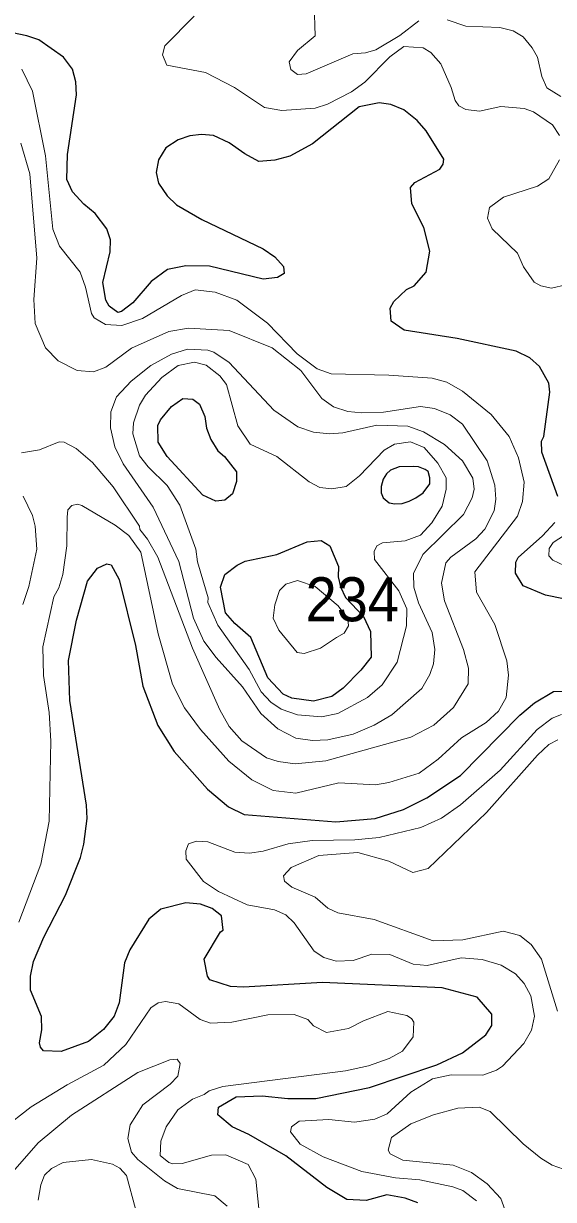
# Model space of a CAD drawing. Extents: x 673.6 to 698.9, y 7012 to 7040.1.
# Drawn here: x 680.255 to 681.217, y 7030.005 to 7032.142 of the extents above; entities that cross this region are included whole.
import ezdxf

# ---------------------------------------------------------------- set-up
doc = ezdxf.new("R2010")
doc.units = 0
doc.header["$LTSCALE"] = 0.032
doc.layers.add('1', color=7, linetype='Continuous', lineweight=25)
doc.layers.add('2', color=7, linetype='Continuous', lineweight=13)
doc.layers.add('21', color=7, linetype='Continuous')

msp = doc.modelspace()

# ---------------------------------------------------------------- linework, layer by layer
at = {"layer": '1'}
for points in [[(680.516, 7031.6953), (680.4862, 7031.673), (680.4531, 7031.6343), (680.4327, 7031.6188), (680.4258, 7031.6171), (680.4099, 7031.6282), (680.4039, 7031.6396), (680.3988, 7031.6715), (680.4119, 7031.7271), (680.4126, 7031.7488), (680.4061, 7031.7689), (680.3847, 7031.797), (680.364, 7031.8136), (680.3435, 7031.8364), (680.3331, 7031.8589), (680.3346, 7031.9041), (680.3511, 7032.0126), (680.3494, 7032.036), (680.3436, 7032.059), (680.3269, 7032.0806), (680.2821, 7032.1124), (680.2604, 7032.1199), (680.1733, 7032.138)], [(681.2253, 7031.2828), (681.1966, 7031.363), (681.1959, 7031.3831), (681.1999, 7031.3918), (681.2106, 7031.4722), (681.2091, 7031.4887), (681.1922, 7031.5186), (681.1745, 7031.5347), (681.1498, 7031.547), (681.0423, 7031.5699), (680.9459, 7031.5847), (680.9224, 7031.6014), (680.9206, 7031.6248), (680.9275, 7031.6367), (680.9503, 7031.6589), (680.9644, 7031.6657), (680.9864, 7031.6904), (680.9928, 7031.7282), (680.9822, 7031.7714), (680.96, 7031.8145), (680.9576, 7031.8442), (680.9653, 7031.8529), (681.0109, 7031.8774), (681.0172, 7031.8863), (681.0181, 7031.8955), (680.9863, 7031.9472), (680.9696, 7031.9656), (680.9453, 7031.9853), (680.9218, 7031.9948), (680.9009, 7031.998), (680.8643, 7031.9908), (680.7797, 7031.9232), (680.7382, 7031.9008), (680.7112, 7031.8939), (680.6823, 7031.8916), (680.6565, 7031.9053), (680.6285, 7031.9252), (680.6, 7031.9383), (680.5779, 7031.9406), (680.5566, 7031.9382), (680.5353, 7031.9308), (680.5131, 7031.916), (680.4999, 7031.8946), (680.4957, 7031.8716), (680.4999, 7031.852), (680.5157, 7031.8287), (680.5325, 7031.8127), (680.5787, 7031.7858), (680.6901, 7031.7325), (680.711, 7031.7179), (680.7268, 7031.7005), (680.7283, 7031.6879)], [(680.7283, 7031.6879), (680.7162, 7031.6806), (680.6897, 7031.6778), (680.5926, 7031.7009), (680.5496, 7031.7015), (680.516, 7031.6953)], [(681.2686, 7031.0901), (681.2032, 7031.1037), (681.1622, 7031.1202), (681.1483, 7031.1433), (681.1491, 7031.1633), (681.1531, 7031.172), (681.1978, 7031.2112), (681.2197, 7031.2356)], [(680.9712, 7029.9992), (680.9481, 7030.0078), (680.9144, 7030.0136), (680.877, 7030.0039), (680.8422, 7030.0056), (680.8056, 7030.0274), (680.7311, 7030.0849), (680.6641, 7030.1233), (680.6335, 7030.1372), (680.6076, 7030.1592), (680.6087, 7030.1734), (680.6407, 7030.1919), (680.6884, 7030.1936), (680.7348, 7030.1887), (680.7854, 7030.1887), (680.8833, 7030.2091), (681.0053, 7030.2499), (681.0524, 7030.272), (681.0944, 7030.3045), (681.1052, 7030.3215), (681.1054, 7030.3423), (681.0791, 7030.373), (681.0151, 7030.39), (680.798, 7030.3998), (680.6542, 7030.3909), (680.6309, 7030.3924), (680.5932, 7030.4047), (680.589, 7030.4112), (680.583, 7030.4418), (680.6126, 7030.4919), (680.617, 7030.495), (680.6142, 7030.5207), (680.5975, 7030.5342), (680.5762, 7030.542), (680.5496, 7030.5446), (680.5043, 7030.5331), (680.4823, 7030.5146), (680.4478, 7030.4592), (680.438, 7030.4353), (680.4283, 7030.363), (680.4194, 7030.3386), (680.3996, 7030.3145), (680.3725, 7030.2923), (680.3231, 7030.2742), (680.2907, 7030.2755), (680.2853, 7030.2819), (680.2838, 7030.2903), (680.2878, 7030.3136), (680.287, 7030.3378), (680.2673, 7030.386), (680.2673, 7030.4109), (680.2724, 7030.4381), (680.2915, 7030.482), (680.331, 7030.5581), (680.3581, 7030.6266), (680.3643, 7030.6509), (680.3699, 7030.6977), (680.3691, 7030.7216), (680.3388, 7030.9122), (680.3364, 7030.9845), (680.351, 7031.0577), (680.3709, 7031.1287), (680.3887, 7031.1523), (680.4058, 7031.1606)], [(680.4058, 7031.1606), (680.4137, 7031.1587), (680.4283, 7031.1321), (680.458, 7031.0117), (680.4715, 7030.938), (680.4987, 7030.8666)], [(680.4987, 7030.8666), (680.5281, 7030.8195), (680.5888, 7030.7507), (680.6271, 7030.7186), (680.6555, 7030.7047), (680.8221, 7030.6917), (680.8933, 7030.6978), (680.9448, 7030.714), (680.9875, 7030.7353), (681.0484, 7030.776), (681.1561, 7030.8852), (681.1832, 7030.9075), (681.2172, 7030.9283), (681.2638, 7030.9294)]]:
    msp.add_lwpolyline(points, dxfattribs=at)
for points in [[(680.5746, 7031.4507), (680.5839, 7031.4279), (680.5869, 7031.4069), (680.5949, 7031.386), (680.6078, 7031.3654), (680.6197, 7031.3556), (680.6418, 7031.3276), (680.6418, 7031.3097), (680.6342, 7031.2876), (680.6202, 7031.2759), (680.6039, 7031.2744), (680.5806, 7031.2848), (680.5157, 7031.3553), (680.499, 7031.3814), (680.4984, 7031.4117), (680.5032, 7031.4221), (680.5237, 7031.4459), (680.5443, 7031.4605), (680.562, 7031.4597)], [(680.9139, 7031.3239), (680.9083, 7031.3142), (680.9042, 7031.3007), (680.9042, 7031.2891), (680.9083, 7031.2803), (680.915, 7031.2739), (680.9191, 7031.2711), (680.9291, 7031.2692), (680.9423, 7031.27), (680.955, 7031.2739), (680.9674, 7031.2803), (680.9804, 7031.2894), (680.9928, 7031.3059), (680.9931, 7031.3167), (680.9898, 7031.328), (680.9846, 7031.3319), (680.9721, 7031.3366), (680.9633, 7031.3371), (680.9371, 7031.3366), (680.9213, 7031.3308)], [(680.8722, 7031.0648), (680.8853, 7031.0374), (680.8864, 7030.9908), (680.8676, 7030.9669), (680.8354, 7030.9343), (680.8149, 7030.9195), (680.7815, 7030.9111), (680.7422, 7030.916), (680.7266, 7030.9237), (680.6982, 7030.9535), (680.6676, 7031.0265), (680.6382, 7031.0521), (680.6215, 7031.0714), (680.6125, 7031.118), (680.6204, 7031.1407), (680.6425, 7031.1581), (680.657, 7031.1651), (680.7147, 7031.1774), (680.7702, 7031.2002), (680.7953, 7031.2027), (680.8114, 7031.1933), (680.8268, 7031.1554), (680.8261, 7031.137), (680.8304, 7031.1186), (680.8393, 7031.0993)]]:
    msp.add_lwpolyline(points, close=True, dxfattribs=at)
at = {"layer": '2'}
for points in [[(680.9727, 7032.147), (680.9384, 7032.1203), (680.8948, 7032.0942), (680.8758, 7032.0886), (680.8529, 7032.087), (680.768, 7032.0503), (680.7523, 7032.0493), (680.7405, 7032.0585), (680.7374, 7032.0721), (680.7522, 7032.0927), (680.7842, 7032.1194), (680.7826, 7032.1768)], [(680.5646, 7032.1553), (680.5113, 7032.1014), (680.5073, 7032.085), (680.5147, 7032.0662), (680.5852, 7032.0529), (680.6377, 7032.0258), (680.6923, 7031.9895), (680.7236, 7031.9838), (680.7846, 7031.9883), (680.8069, 7031.9953), (680.8507, 7032.0179), (680.8745, 7032.0352), (680.9203, 7032.0817), (680.9456, 7032.1004), (680.9806, 7032.0976), (680.9946, 7032.0894), (681.0126, 7032.0688), (681.0318, 7032.0255)], [(681.2308, 7032.0096), (681.2051, 7032.0254), (681.196, 7032.0455), (681.1882, 7032.0806), (681.1788, 7032.0981), (681.1625, 7032.1178), (681.1442, 7032.1288), (681.1202, 7032.1347), (681.0582, 7032.137), (681.0245, 7032.1484)], [(680.2459, 7030.5092), (680.2862, 7030.6147), (680.3009, 7030.6929), (680.3042, 7030.8382), (680.3009, 7030.8904), (680.291, 7030.9576), (680.2895, 7031.0096), (680.3098, 7031.1001), (680.3186, 7031.117), (680.3258, 7031.1411), (680.333, 7031.1928), (680.3338, 7031.2451), (680.3352, 7031.2584), (680.3424, 7031.2662), (680.3527, 7031.2687), (680.3608, 7031.2661), (680.4213, 7031.2307), (680.4461, 7031.212), (680.4676, 7031.1817), (680.4995, 7031.0331), (680.5252, 7030.9418), (680.5468, 7030.8989), (680.576, 7030.8595), (680.6275, 7030.8015), (680.6692, 7030.7677), (680.7081, 7030.7486), (680.7492, 7030.7434), (680.8277, 7030.7622), (680.8938, 7030.759), (680.9184, 7030.7628), (680.9733, 7030.7801), (681.0079, 7030.8052), (681.0504, 7030.8444), (681.0951, 7030.8718), (681.1175, 7030.8928), (681.1314, 7030.9177), (681.1358, 7030.9578), (681.1326, 7030.9838), (681.1112, 7031.0499), (681.0776, 7031.1086), (681.0743, 7031.1458), (681.1521, 7031.2468), (681.1614, 7031.2738), (681.1639, 7031.3085), (681.1538, 7031.3527), (681.1367, 7031.3917), (681.104, 7031.4318), (681.0521, 7031.4743), (681.0236, 7031.4902), (680.997, 7031.4977), (680.9181, 7031.5034), (680.8137, 7031.5058), (680.7882, 7031.5148), (680.7519, 7031.5416), (680.6981, 7031.5977), (680.6422, 7031.6391), (680.6025, 7031.6538), (680.5665, 7031.6579), (680.5416, 7031.6479), (680.4708, 7031.6061), (680.4329, 7031.5934), (680.4037, 7031.595), (680.3832, 7031.6073), (680.3781, 7031.6152), (680.3671, 7031.6632), (680.3572, 7031.6901), (680.3202, 7031.7376), (680.3079, 7031.7684), (680.2944, 7031.9016), (680.2706, 7032.0192), (680.2516, 7032.059)], [(681.0318, 7032.0255), (681.0388, 7032.0019), (681.0456, 7031.9924), (681.0585, 7031.9857), (681.083, 7031.9826), (681.122, 7031.9915)], [(681.122, 7031.9915), (681.164, 7031.9876), (681.1811, 7031.9817), (681.2156, 7031.9579), (681.2285, 7031.9383)], [(680.2499, 7031.9246), (680.2663, 7031.8691), (680.2788, 7031.7159), (680.2731, 7031.6406), (680.2755, 7031.5968), (680.2942, 7031.5529), (680.3177, 7031.529), (680.3518, 7031.5115), (680.3819, 7031.5092), (680.4043, 7031.5178), (680.4507, 7031.5524), (680.5187, 7031.5823), (680.5544, 7031.5882), (680.6285, 7031.5841), (680.7064, 7031.5526), (680.7587, 7031.5116), (680.7968, 7031.4605), (680.8179, 7031.4456), (680.8441, 7031.4373), (680.8692, 7031.4345), (680.9088, 7031.4359), (680.9756, 7031.4459), (681.0013, 7031.4427), (681.03, 7031.4311), (681.052, 7031.4139), (681.097, 7031.3476), (681.1112, 7031.303), (681.1129, 7031.2777), (681.1098, 7031.2567), (681.0927, 7031.2235), (681.0761, 7031.206), (681.031, 7031.1726), (681.0217, 7031.1621), (681.0142, 7031.1254), (681.0195, 7031.093), (681.054, 7031.0049), (681.0629, 7030.9707), (681.0627, 7030.9426), (681.0357, 7030.8993), (681, 7030.8672), (680.9582, 7030.8455), (680.8036, 7030.8023), (680.7483, 7030.7968), (680.7173, 7030.8009), (680.6963, 7030.8078), (680.6513, 7030.8385), (680.6284, 7030.8648), (680.6115, 7030.8953), (680.5613, 7031.0074), (680.4984, 7031.1727), (680.48, 7031.2052), (680.4656, 7031.223), (680.4652, 7031.2289), (680.4172, 7031.3003), (680.3796, 7031.3443), (680.3505, 7031.3701), (680.3286, 7031.3811), (680.3191, 7031.3817), (680.2833, 7031.3674), (680.2506, 7031.3623)], [(681.2286, 7031.8943), (681.2088, 7031.8599), (681.1885, 7031.8465), (681.1269, 7031.8264), (681.101, 7031.8077), (681.0973, 7031.7882), (681.1063, 7031.769), (681.1521, 7031.7246), (681.1627, 7031.6997), (681.1823, 7031.6723), (681.1946, 7031.6652), (681.2136, 7031.6613), (681.2398, 7031.6671)], [(680.2539, 7031.2835), (680.2708, 7031.2481), (680.2755, 7031.2287), (680.2789, 7031.1869), (680.264, 7031.1189), (680.2534, 7031.0864)], [(681.2751, 7031.2368), (681.2168, 7031.199), (681.2099, 7031.1879), (681.2091, 7031.1751), (681.2165, 7031.1668), (681.2473, 7031.1524)], [(681.2321, 7030.8863), (681.215, 7030.8802), (681.1879, 7030.8595), (681.1205, 7030.7855), (681.0485, 7030.7226), (681.0137, 7030.6983), (680.9767, 7030.6815), (680.9007, 7030.663), (680.8567, 7030.6588), (680.7791, 7030.6579), (680.7351, 7030.6516), (680.6897, 7030.6382), (680.6653, 7030.6349), (680.6385, 7030.6366), (680.5894, 7030.655), (680.5687, 7030.6563), (680.5544, 7030.6519), (680.5492, 7030.6387), (680.55, 7030.6237), (680.5818, 7030.5834), (680.6088, 7030.5652), (680.6612, 7030.5408), (680.7104, 7030.5315), (680.731, 7030.5229), (680.7463, 7030.5083), (680.7828, 7030.4564), (680.8002, 7030.4449), (680.8225, 7030.4386), (680.8534, 7030.4394), (680.8872, 7030.4509), (680.92, 7030.4507), (680.9625, 7030.4328), (680.9877, 7030.4303), (681.05, 7030.4443), (681.0881, 7030.4416), (681.1222, 7030.4309), (681.1485, 7030.4153), (681.1644, 7030.3977), (681.1762, 7030.3757), (681.1828, 7030.3388), (681.1776, 7030.3133), (681.1638, 7030.2889), (681.1247, 7030.2478), (681.1138, 7030.2401), (681.0894, 7030.2315), (681.0315, 7030.2321), (680.9975, 7030.2244), (680.9583, 7030.2002), (680.9151, 7030.1609), (680.8929, 7030.1511), (680.8559, 7030.146), (680.8091, 7030.1509), (680.7555, 7030.1476), (680.7417, 7030.1377), (680.7398, 7030.1282), (680.7573, 7030.1061), (680.7988, 7030.0831), (680.8695, 7030.0562), (680.9307, 7030.0447), (680.9747, 7030.0414), (681.0348, 7030.0284), (681.0528, 7030.0217), (681.0778, 7030.0027)], [(681.2246, 7030.3476), (681.1958, 7030.4418), (681.1772, 7030.4687), (681.1566, 7030.4852), (681.1261, 7030.4927), (681.0527, 7030.4772), (680.999, 7030.4754), (680.8915, 7030.5141), (680.8254, 7030.5265), (680.8076, 7030.535), (680.7846, 7030.5545), (680.7422, 7030.5729), (680.7286, 7030.5837), (680.7268, 7030.5935), (680.7408, 7030.6089), (680.791, 7030.6302), (680.8622, 7030.6357), (680.9184, 7030.6199), (680.9622, 7030.5997), (680.99, 7030.6068), (681.0959, 7030.7083), (681.1882, 7030.8129), (681.2088, 7030.8319), (681.2253, 7030.8405)], [(680.6838, 7029.9706), (680.6766, 7030.0421), (680.6626, 7030.0691), (680.6223, 7030.0868), (680.5961, 7030.0859), (680.5431, 7030.0711), (680.5261, 7030.0703), (680.5183, 7030.0729), (680.5028, 7030.0855), (680.5039, 7030.1111), (680.5137, 7030.1374), (680.5351, 7030.1686), (680.5613, 7030.1876), (680.5826, 7030.196), (680.5918, 7030.2029), (680.6165, 7030.211), (680.8396, 7030.2394), (680.8816, 7030.2482), (680.919, 7030.2615), (680.9431, 7030.2752), (680.9628, 7030.3011), (680.9635, 7030.3274), (680.9594, 7030.3344), (680.9509, 7030.3398), (680.9162, 7030.3471), (680.8722, 7030.33), (680.8451, 7030.3158), (680.8053, 7030.3087), (680.7817, 7030.321), (680.7713, 7030.3327), (680.7466, 7030.3415), (680.6987, 7030.3408), (680.6329, 7030.3277), (680.5941, 7030.3258), (680.5757, 7030.3324), (680.537, 7030.361), (680.5126, 7030.3652), (680.4994, 7030.363), (680.4859, 7030.3538), (680.4405, 7030.2871), (680.4007, 7030.2497), (680.334, 7030.2137), (680.2686, 7030.1737), (680.216, 7030.1326)], [(680.1664, 7029.9985), (680.1999, 7030.0212), (680.2223, 7030.041), (680.2813, 7030.1081), (680.3415, 7030.1584), (680.4621, 7030.2362), (680.5205, 7030.2593), (680.5338, 7030.2602), (680.5391, 7030.2528), (680.5347, 7030.2292), (680.5209, 7030.2147), (680.4714, 7030.1774), (680.4482, 7030.1412), (680.444, 7030.1162), (680.451, 7030.0914), (680.4623, 7030.0783), (680.5107, 7030.0396), (680.5342, 7030.0256), (680.6022, 7030.0121), (680.6247, 7029.9931)], [(681.1316, 7029.9803), (681.1218, 7030.007), (681.0967, 7030.0339), (681.0685, 7030.0547), (681.0352, 7030.0678), (680.9439, 7030.0771), (680.921, 7030.0881), (680.9174, 7030.095), (680.9229, 7030.1178), (680.958, 7030.1431), (680.9993, 7030.1593), (681.0434, 7030.1715), (681.0824, 7030.173), (681.1022, 7030.1656), (681.1622, 7030.1066), (681.1943, 7030.0805), (681.2153, 7030.068), (681.2358, 7030.0608)], [(680.458, 7029.9883), (680.4415, 7030.049), (680.4297, 7030.0624), (680.4165, 7030.0697), (680.3778, 7030.0778), (680.3268, 7030.0729), (680.3054, 7030.0615), (680.2927, 7030.0497), (680.2861, 7030.0318), (680.2812, 7030.0043)]]:
    msp.add_lwpolyline(points, dxfattribs=at)
for points in [[(680.9784, 7030.9336), (680.9926, 7030.9592), (680.9993, 7030.9785), (681.0019, 7031.0048), (680.9969, 7031.0354), (680.9722, 7031.0892), (680.9637, 7031.1178), (680.9634, 7031.1427), (680.9802, 7031.177), (681.054, 7031.2499), (681.0695, 7031.2803), (681.0734, 7031.2957), (681.0709, 7031.316), (681.0519, 7031.3475), (681.0196, 7031.3769), (680.9812, 7031.4004), (680.9529, 7031.4105), (680.8967, 7031.4122), (680.8348, 7031.3983), (680.8108, 7031.3967), (680.7816, 7031.3995), (680.7527, 7031.4094), (680.7091, 7031.4397), (680.6283, 7031.5263), (680.6004, 7031.5447), (680.5897, 7031.5485), (680.5526, 7031.5503), (680.5234, 7031.5412), (680.4859, 7031.5207), (680.4503, 7031.4925), (680.4234, 7031.464), (680.4133, 7031.4366), (680.4128, 7031.4074), (680.4205, 7031.3731), (680.4354, 7031.3418), (680.4902, 7031.2631), (680.5369, 7031.1646), (680.5632, 7031.0614), (680.5824, 7031.0197), (680.6044, 7030.9904), (680.6524, 7030.9367), (680.6858, 7030.8882), (680.7165, 7030.8608), (680.7495, 7030.8433), (680.7797, 7030.8396), (680.8074, 7030.8404), (680.8533, 7030.8508), (680.8915, 7030.8673), (680.9236, 7030.8858)], [(680.9508, 7031.0783), (680.9504, 7031.0476), (680.9333, 7030.9817), (680.9063, 7030.9403), (680.8795, 7030.9176), (680.8258, 7030.8887), (680.796, 7030.8823), (680.7526, 7030.8859), (680.7226, 7030.8962), (680.7039, 7030.9091), (680.6861, 7030.9277), (680.6646, 7030.9684), (680.6078, 7031.0486), (680.5896, 7031.0903), (680.5902, 7031.0986), (680.5709, 7031.1637), (680.5678, 7031.187), (680.5384, 7031.2668), (680.5156, 7031.3027), (680.4812, 7031.3364), (680.465, 7031.3566), (680.4531, 7031.3963), (680.4544, 7031.4168), (680.4652, 7031.4489), (680.4761, 7031.4665), (680.5058, 7031.4988), (680.5356, 7031.5205), (680.565, 7031.5265), (680.5866, 7031.5215), (680.6114, 7031.5021), (680.6231, 7031.4859), (680.644, 7031.4109), (680.6664, 7031.378), (680.715, 7031.3551), (680.7735, 7031.3095), (680.7929, 7031.299), (680.815, 7031.2964), (680.8408, 7031.3006), (680.865, 7031.3205), (680.9099, 7031.367), (680.9287, 7031.378), (680.9579, 7031.3818), (680.9824, 7031.3716), (681.0072, 7031.3435), (681.0222, 7031.3165), (681.0224, 7031.2961), (681.0151, 7031.2653), (680.9966, 7031.235), (680.976, 7031.2126), (680.9477, 7031.2019), (680.9067, 7031.1986), (680.8966, 7031.1933), (680.8919, 7031.1827), (680.8924, 7031.1682), (680.9367, 7031.1111)], [(680.8265, 7031.0842), (680.8437, 7031.0601), (680.8452, 7031.0477), (680.8371, 7031.0345), (680.8232, 7031.0265), (680.7943, 7031.0071), (680.7644, 7030.9975), (680.7519, 7030.9995), (680.7186, 7031.0396), (680.7079, 7031.0619), (680.711, 7031.086), (680.7199, 7031.112), (680.7312, 7031.1234), (680.7524, 7031.1302), (680.7846, 7031.119)]]:
    msp.add_lwpolyline(points, close=True, dxfattribs=at)

# ---------------------------------------------------------------- texts
at = {"layer": '21', "width": 0.95}
msp.add_text('234', height=0.08, dxfattribs=at).set_placement((680.7671, 7031.0559))

doc.saveas('drawing.dxf')
